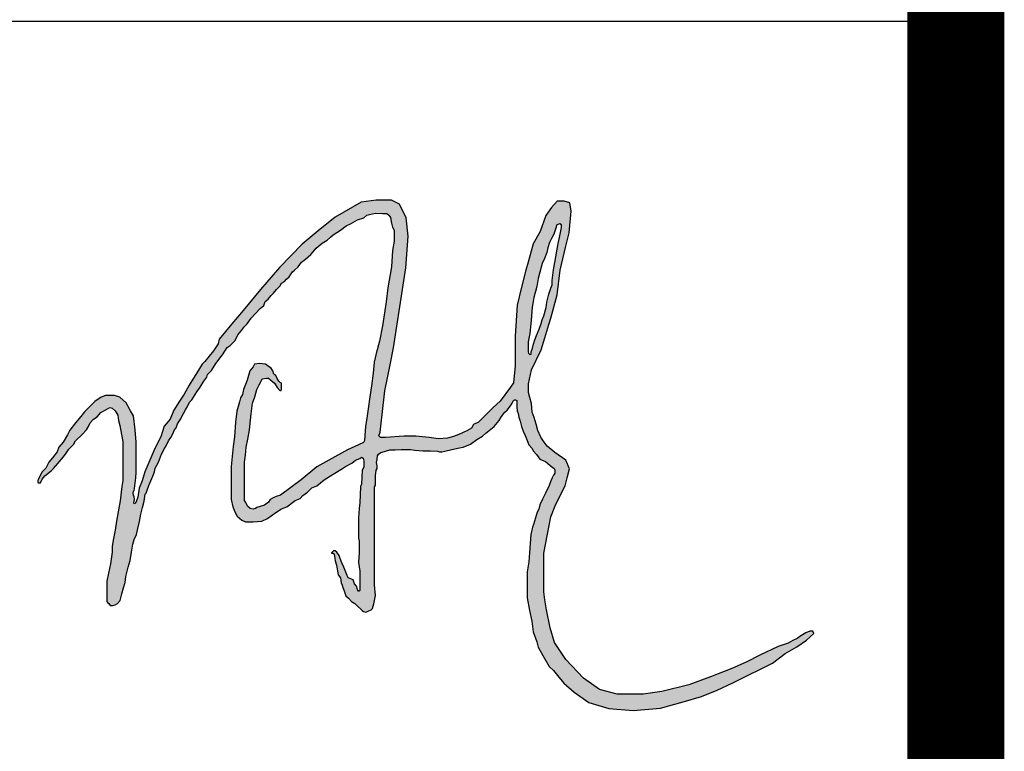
# Model space of a CAD drawing. Extents: x -302077 to 107904, y -9283 to 295706.
# Tile 274 of 297: x 105940 to 106954, y 186356 to 187110. Entities that reach past the tile are written whole.
import ezdxf

# ---------------------------------------------------------------- set-up
doc = ezdxf.new("R2010")
doc.units = 0
doc.header["$LTSCALE"] = 500
doc.header["$MEASUREMENT"] = 0
doc.layers.get('0').update_dxf_attribs({"linetype": 'CONTINUOUS'})
doc.layers.add('PUB_TITLE', color=4, linetype='CONTINUOUS')

# ---------------------------------------------------------------- blocks, each defined once
blk = doc.blocks.new('常凤杰')
h = blk.add_hatch(color=1)
h.paths.add_polyline_path([(698.8, 438.7), (699.2, 437.2), (700.6, 435.6), (702.2, 436.1), (702.2, 438.8), (703.8, 443.1), (704.5, 446.5), (706.6, 452.6), (708.5, 457.7), (711.7, 465.4), (714, 471.7), (715.1, 476.3), (717.2, 481), (719.9, 490.4), (720.6, 496.6), (723, 506.1), (725.3, 513.2), (726.8, 517.2), (726.8, 522.1), (728.4, 534.6), (729.9, 543), (733.8, 565.3), (735.2, 572.2), (737.6, 584), (737.6, 586.9), (735.9, 588.2), (732.2, 586.9), (730.9, 582.2), (728.6, 576), (726.1, 571.1), (723.7, 566.5), (721.8, 560.1), (720.5, 554.7), (717.8, 547.6), (715.1, 541.8), (712.3, 531.7), (710.3, 524.4), (708.9, 515.2), (707.4, 509.4), (705.6, 502.4), (704.4, 495.4), (703.6, 490.8), (702.3, 475.7), (700.9, 460.3), (698.8, 450.6)], flags=16)
h.paths.add_polyline_path([(148.7, 321.9), (143.1, 315.1), (139, 310), (135.3, 302.9), (131, 298.7), (128.9, 294.4), (126.5, 289.3), (126, 288.4), (126, 286.8), (126.6, 285.7), (129.4, 285.7), (131.3, 289.9), (134.1, 293.8), (141.7, 299.7), (144.5, 302.7), (149.6, 308.5), (156, 316), (159.3, 320.3), (162.5, 325.2), (167.7, 330.7), (170.1, 334.8), (177.7, 342.4), (183, 347.7), (185.1, 351.4), (187.2, 355.9), (191.3, 360.1), (195.3, 362.9), (199.7, 368), (203.8, 370.2), (207.5, 372.2), (210.1, 373.8), (212.8, 372.9), (216.6, 369.9), (219.6, 364.8), (220.3, 358.5), (222, 352.9), (224, 342.3), (225.5, 333.9), (225.5, 317.5), (225.5, 298), (225.5, 288.6), (224.4, 281.4), (222.3, 264.7), (219.9, 251.9), (218.1, 241.1), (216.3, 230.5), (214.6, 220.9), (212.8, 212), (212.8, 204.7), (211, 191.1), (208.7, 180.4), (206.7, 171), (206.7, 147.1), (207.3, 146), (209.1, 144.7), (210.6, 142.7), (213.3, 142.7), (216.6, 143.3), (219, 144.8), (222.3, 148.5), (224.3, 156), (226.3, 163.2), (228, 169.4), (228.7, 176.3), (231.8, 187.4), (233.9, 194.9), (235.5, 204.7), (237.2, 214), (238.8, 219.5), (241.4, 225.3), (243, 232.6), (244.8, 240.7), (246.6, 249.1), (248.3, 257), (250.4, 264.2), (251.6, 272.4), (252.5, 273.9), (253.8, 277.1), (255.9, 282.6), (258.2, 288.3), (260.3, 293.7), (262.2, 298.7), (263.1, 303), (267.2, 310.1), (270.6, 319.3), (273.9, 325.8), (276.1, 329), (278.7, 334.9), (281.6, 338.8), (283.5, 342.4), (285.8, 347.8), (287.8, 350.1), (289.1, 354.8), (293.1, 360.6), (294.7, 363.9), (296.2, 366.7), (298.8, 371.7), (300.5, 374), (303.1, 380.1), (306.1, 382.9), (312, 392.1), (315.9, 397.7), (319.9, 404.7), (323.4, 409.1), (324.4, 412.4), (329, 416.8), (334.2, 425.1), (340.2, 433.4), (341.7, 435.4), (344.4, 439.6), (347.2, 444), (350.7, 446.3), (356.7, 452), (359.7, 458.6), (364.1, 463.5), (367.3, 468.3), (370.6, 471.5), (375.1, 478.1), (380.3, 483.7), (385.6, 489.5), (389.9, 493), (391.8, 497.6), (395.2, 500.3), (398.7, 504.4), (401.4, 507.4), (405, 511.7), (408.8, 515.3), (410.6, 519), (414.3, 521.1), (416.5, 523.8), (419.6, 526.2), (423.5, 532.1), (425.8, 534.3), (430.2, 538), (434.2, 543.4), (438.9, 547), (444.8, 552.6), (447.5, 555.7), (451.1, 559.9), (458.3, 565.5), (463.9, 569), (467.9, 572.7), (471.2, 575.4), (479.5, 580.8), (486.4, 585.8), (491.1, 588.4), (499.6, 593), (506.7, 595.4), (510.5, 598.2), (513.3, 599.2), (520.4, 600.8), (528.7, 600.2), (533.7, 600.2), (536.2, 598.2), (538, 595.5), (539.3, 588.9), (540.5, 584.5), (542.3, 580.9), (542.3, 568.2), (540.4, 557.1), (539.1, 538.1), (534.8, 513.5), (532.8, 497), (528.8, 469.1), (525.2, 451.4), (521.2, 436.8), (519.1, 426.7), (517.9, 413.7), (515.7, 398.9), (513.9, 386.4), (512.3, 374.9), (510.1, 358.5), (508.9, 351.8), (507.6, 335.4), (506.3, 332.7), (500.6, 330.1), (487.6, 324.5), (466, 312.3), (451.8, 304.3), (433.7, 289.4), (409.5, 271.4), (404.5, 269.8), (401.1, 268.1), (397.4, 266.4), (395.4, 263.1), (390.9, 259.7), (385.6, 258.3), (382, 257.1), (380.3, 256), (377.5, 255), (374.3, 255.9), (370.9, 258.5), (368.9, 262.7), (367.4, 265.2), (367.4, 271.1), (367.4, 276.3), (367.4, 284.1), (367.4, 293.1), (367.4, 309.9), (368.5, 318.1), (369.5, 327.5), (371.3, 336.8), (373.2, 347.6), (374.4, 359.1), (375.1, 366.4), (377, 378.8), (379.4, 386.4), (382, 394.8), (384.7, 400.3), (386.9, 404.6), (388.3, 407.1), (393.2, 408), (395.4, 408), (398.4, 405.7), (402.6, 402.2), (405.8, 397.1), (408.8, 393.8), (409.5, 393.6), (410.3, 393.8), (410.6, 395.4), (410.6, 399.9), (410.6, 402.1), (409, 403), (407.7, 404.6), (405.7, 407.6), (404.2, 411), (401.8, 412.7), (400.5, 416.6), (398.7, 419.6), (396.5, 421), (392, 424.5), (385.2, 425.2), (379.3, 424.4), (377.6, 421.3), (373.7, 416.4), (372.1, 411.3), (370.5, 405.7), (368.5, 400.5), (366.4, 394.7), (365, 388.9), (363, 385.1), (361.6, 380.3), (358.7, 369.4), (356.9, 356.5), (355.8, 339.4), (354.1, 328.1), (352.1, 304.9), (352.1, 266.5), (354, 257.9), (356.3, 252), (359.1, 246.8), (364.3, 242), (368.8, 240.2), (377.8, 240.2), (387.9, 241.2), (394.4, 244.2), (402.8, 250.5), (410.8, 255.3), (417.1, 257.8), (426.8, 265), (432.4, 267.3), (435.6, 271.1), (441, 274.8), (446.2, 280), (451.8, 282.1), (460.4, 289.3), (471.2, 295.9), (482, 302.5), (485.4, 305), (492.7, 308.8), (497.3, 312.1), (502.1, 314.3), (504, 315.6), (505.9, 314.6), (506.7, 311.6), (506.7, 304.2), (504.8, 300.4), (504, 284.4), (503.1, 281.6), (502, 262.6), (501.6, 256), (500.8, 244.8), (500.8, 232.9), (500.8, 221.1), (501.6, 217.8), (501.6, 213.5), (501.6, 203.8), (500.8, 193.7), (500.8, 192.9), (502.3, 182.6), (502.3, 163.9), (502.3, 160), (501.6, 159.3), (500.7, 159.3), (499.5, 161.2), (498.3, 165.3), (496, 167.7), (494.3, 172.6), (488.7, 175), (486.5, 179.4), (483.6, 187.3), (481.2, 192.5), (479.4, 197.4), (477.9, 200.8), (475.5, 204.8), (473.5, 206.5), (471.5, 206.5), (470.7, 205.5), (469.2, 204.1), (469.2, 203.6), (470.9, 203.6), (472.3, 201.9), (472.9, 197.9), (473.3, 194.8), (475.1, 189.6), (476.9, 178.4), (479.5, 175), (480.4, 168.9), (481.7, 166.3), (482.5, 163.6), (483.9, 159.7), (485.9, 153.8), (489, 151.2), (492.5, 147.3), (496.3, 145), (499.6, 141.8), (503.2, 138.3), (504.9, 136.8), (506.5, 135.4), (509.3, 134.6), (512.1, 135.9), (515.3, 137.4), (516.8, 138.9), (518.7, 144.5), (520.4, 154.3), (519.4, 166.7), (519.4, 220.8), (519.4, 246), (519.4, 273.6), (519.4, 281.2), (520.3, 282.9), (520.3, 285.8), (520.3, 293.9), (521.3, 300.6), (522.6, 302.5), (522.6, 305.8), (521.8, 309.7), (522.6, 313.1), (523, 317.5), (524.1, 319.4), (526.7, 321.4), (530.9, 322.5), (537.1, 324.2), (543.3, 324.2), (550.6, 324.9), (556.8, 324.9), (561.4, 324.9), (566.5, 324), (575.8, 323.3), (584.6, 323.3), (592.8, 322.6), (595.2, 321.8), (597.9, 321.8), (601.3, 322.9), (609.5, 324.7), (618.4, 326.8), (622.8, 327.3), (631.6, 330.8), (638.8, 336.4), (645.5, 340.2), (649.4, 343.8), (659, 351.4), (664.8, 358.7), (667.7, 363.1), (671.6, 368.2), (674.3, 370.8), (678.1, 375.6), (680.1, 378.9), (681.5, 381.9), (682.9, 382.8), (684, 382.8), (685.5, 381.8), (685.5, 374.3), (686.1, 369.7), (687.2, 366.7), (687.8, 362.3), (689.4, 357.8), (690.9, 351.7), (692.8, 346.1), (695.2, 341.2), (697.6, 335.4), (699.6, 330.3), (703.3, 326), (704.6, 323), (708.4, 318.7), (712.5, 313.6), (719.1, 310.8), (724.4, 305.9), (729.2, 302.4), (730, 300.5), (730, 297), (728.4, 294.8), (726.7, 291.5), (725.4, 288.1), (723.2, 282.8), (718.9, 273.8), (715.6, 266.8), (712.5, 260), (711.3, 254.9), (709.4, 251.7), (707.2, 244.9), (705.2, 237.2), (704, 234.1), (701.9, 225.3), (700.3, 204.5), (699.5, 193.4), (697.6, 181.8), (697.6, 163.3), (697.6, 151.5), (700.5, 136.8), (703.1, 124.3), (704.5, 111.6), (708.9, 100.1), (710.5, 93.9), (715.9, 84.2), (723.3, 71.1), (728.4, 66.7), (732.9, 60.7), (740.4, 52), (752.7, 41.3), (769.5, 29.2), (792.9, 22.3), (821.3, 19.8), (853.3, 22.5), (879.7, 29.9), (901.4, 36.3), (919.5, 43.5), (937.9, 52.3), (958.7, 62.6), (968, 67.2), (984.2, 75.1), (999, 86.3), (1012.4, 94.2), (1023.8, 102.2), (1032.3, 109.9), (1031.4, 112.5), (1027.6, 112.5), (1022.9, 110.5), (1017.3, 107.2), (1013.1, 103.9), (1008.1, 101.7), (1002.4, 98.6), (990.6, 94.5), (969.2, 84.7), (953.3, 76.5), (936.6, 68.9), (911.7, 59.4), (886.5, 49.8), (855, 42.2), (833, 39), (802.9, 39), (782, 44.6), (763.3, 57.7), (742.8, 79.4), (729.5, 99.3), (724.3, 116.5), (720.1, 137.6), (718.2, 149.2), (716.9, 158.4), (716.9, 203.7), (721.2, 225.8), (725.4, 245.9), (731.1, 261), (741.9, 282.3), (744.4, 291.6), (746.9, 302), (742.8, 312.3), (730, 321.2), (720.9, 328.5), (717.5, 333.4), (713.4, 339.3), (710.1, 346.9), (708, 354.3), (705.8, 362.1), (703.6, 368.4), (702.6, 378.5), (700.8, 385.5), (699, 391.3), (699, 401.3), (702.8, 417.8), (714, 441), (718.3, 455), (723, 470.7), (725.2, 478), (732.5, 505.3), (736.3, 534), (742.3, 560.5), (746.7, 577.9), (749.2, 603.1), (747.4, 612.7), (740.7, 614.9), (732.6, 614.9), (725.9, 607.3), (719.3, 597.8), (713, 579.4), (704.8, 565), (698.6, 543.4), (696.2, 534.1), (690.9, 514.4), (686.1, 493.4), (683.7, 457), (683.7, 422.4), (681.5, 402.6), (678.1, 397.5), (665.9, 381.3), (658, 373.8), (651.1, 366.7), (640.6, 356.6), (635.1, 353.8), (632.7, 349.5), (627.1, 346.4), (617.8, 342.3), (611.7, 339.8), (604.6, 338), (594.1, 337), (583, 338.9), (567.5, 340.4), (553.4, 340.4), (532, 338.7), (526.4, 338.7), (524.2, 340.7), (526, 345.1), (527, 355.6), (528.2, 365.4), (531.5, 393.2), (537.7, 423.6), (541.6, 443.4), (552.9, 516.5), (556.1, 536.9), (558.7, 573.9), (556.2, 595.2), (548.7, 611.2), (539.3, 615.9), (521.1, 615.9), (503.8, 613.7), (473.3, 596), (453.7, 580), (434.7, 564.5), (408.4, 537.1), (386.2, 511.5), (365.8, 487.2), (352.6, 471.3), (337.8, 453.6), (336.6, 448.3), (331.1, 439.9), (321, 427.3), (318, 424.2), (311.8, 414.2), (302.9, 399.9), (296.9, 389.4), (291.7, 381.3), (284.8, 370.7), (280.8, 360), (273.8, 351.9), (269.7, 339.4), (262.6, 325.9), (256.8, 312.2), (251.2, 298.8), (248, 288), (244.6, 279.7), (242.9, 269.2), (241.4, 264.9), (240.1, 262.1), (238.7, 261.4), (238.1, 262.5), (238.5, 264.2), (239.2, 266.4), (238.8, 269.6), (237.7, 271.3), (237.3, 273.5), (237.7, 276.1), (238.7, 276.9), (239.2, 279.2), (240.6, 291.7), (241.1, 298.1), (241.1, 309.3), (241.1, 333.4), (239.8, 347.5), (237.8, 364), (234.5, 370), (229.3, 379.4), (222, 385.9), (215.6, 387.8), (205.3, 387.8), (200, 385.9), (192.5, 380.8), (186, 374.1), (180.7, 368.6), (176.5, 363.4), (170.3, 355.8), (163.5, 347.3), (160.6, 342), (155.8, 333.1), (150.7, 327.3)])
at = {"color": 1}
for p, q in [((503.8, 613.7), (473.3, 596)), ((521.1, 615.9), (503.8, 613.7)), ((539.3, 615.9), (521.1, 615.9)), ((548.7, 611.2), (539.3, 615.9)), ((556.2, 595.2), (548.7, 611.2)), ((732.6, 614.9), (725.9, 607.3)), ((740.7, 614.9), (732.6, 614.9)), ((747.4, 612.7), (740.7, 614.9)), ((749.2, 603.1), (747.4, 612.7)), ((506.7, 595.4), (510.5, 598.2)), ((510.5, 598.2), (513.3, 599.2)), ((513.3, 599.2), (520.4, 600.8)), ((520.4, 600.8), (528.7, 600.2)), ((528.7, 600.2), (533.7, 600.2)), ((533.7, 600.2), (536.2, 598.2)), ((536.2, 598.2), (538, 595.5)), ((725.9, 607.3), (719.3, 597.8)), ((746.7, 577.9), (749.2, 603.1)), ((473.3, 596), (453.7, 580)), ((486.4, 585.8), (491.1, 588.4)), ((491.1, 588.4), (499.6, 593)), ((499.6, 593), (506.7, 595.4)), ((538, 595.5), (539.3, 588.9)), ((539.3, 588.9), (540.5, 584.5)), ((558.7, 573.9), (556.2, 595.2)), ((719.3, 597.8), (713, 579.4)), ((732.2, 586.9), (730.9, 582.2)), ((735.9, 588.2), (732.2, 586.9)), ((737.6, 586.9), (735.9, 588.2)), ((737.6, 584), (737.6, 586.9)), ((453.7, 580), (434.7, 564.5)), ((467.9, 572.7), (471.2, 575.4)), ((471.2, 575.4), (479.5, 580.8)), ((479.5, 580.8), (486.4, 585.8)), ((540.5, 584.5), (542.3, 580.9)), ((542.3, 580.9), (542.3, 568.2)), ((713, 579.4), (704.8, 565)), ((728.6, 576), (726.1, 571.1)), ((730.9, 582.2), (728.6, 576)), ((735.2, 572.2), (737.6, 584)), ((742.3, 560.5), (746.7, 577.9)), ((434.7, 564.5), (408.4, 537.1)), ((451.1, 559.9), (458.3, 565.5)), ((458.3, 565.5), (463.9, 569)), ((463.9, 569), (467.9, 572.7)), ((542.3, 568.2), (540.4, 557.1)), ((556.1, 536.9), (558.7, 573.9)), ((704.8, 565), (698.6, 543.4)), ((723.7, 566.5), (721.8, 560.1)), ((726.1, 571.1), (723.7, 566.5)), ((729.9, 543), (733.8, 565.3)), ((733.8, 565.3), (735.2, 572.2)), ((438.9, 547), (444.8, 552.6)), ((444.8, 552.6), (447.5, 555.7)), ((447.5, 555.7), (451.1, 559.9)), ((540.4, 557.1), (539.1, 538.1)), ((720.5, 554.7), (717.8, 547.6)), ((721.8, 560.1), (720.5, 554.7)), ((736.3, 534), (742.3, 560.5)), ((430.2, 538), (434.2, 543.4)), ((434.2, 543.4), (438.9, 547)), ((698.6, 543.4), (696.2, 534.1)), ((715.1, 541.8), (712.3, 531.7)), ((717.8, 547.6), (715.1, 541.8)), ((728.4, 534.6), (729.9, 543)), ((408.4, 537.1), (386.2, 511.5)), ((419.6, 526.2), (423.5, 532.1)), ((423.5, 532.1), (425.8, 534.3)), ((425.8, 534.3), (430.2, 538)), ((539.1, 538.1), (534.8, 513.5)), ((552.9, 516.5), (556.1, 536.9)), ((696.2, 534.1), (690.9, 514.4)), ((712.3, 531.7), (710.3, 524.4)), ((726.8, 522.1), (728.4, 534.6)), ((732.5, 505.3), (736.3, 534)), ((408.8, 515.3), (410.6, 519)), ((410.6, 519), (414.3, 521.1)), ((414.3, 521.1), (416.5, 523.8)), ((416.5, 523.8), (419.6, 526.2)), ((710.3, 524.4), (708.9, 515.2)), ((726.8, 517.2), (726.8, 522.1)), ((386.2, 511.5), (365.8, 487.2)), ((398.7, 504.4), (401.4, 507.4)), ((401.4, 507.4), (405, 511.7)), ((405, 511.7), (408.8, 515.3)), ((534.8, 513.5), (532.8, 497)), ((541.6, 443.4), (552.9, 516.5)), ((690.9, 514.4), (686.1, 493.4)), ((707.4, 509.4), (705.6, 502.4)), ((708.9, 515.2), (707.4, 509.4)), ((720.6, 496.6), (723, 506.1)), ((723, 506.1), (725.3, 513.2)), ((725.3, 513.2), (726.8, 517.2)), ((389.9, 493), (391.8, 497.6)), ((391.8, 497.6), (395.2, 500.3)), ((395.2, 500.3), (398.7, 504.4)), ((532.8, 497), (528.8, 469.1)), ((704.4, 495.4), (703.6, 490.8)), ((705.6, 502.4), (704.4, 495.4)), ((719.9, 490.4), (720.6, 496.6)), ((725.2, 478), (732.5, 505.3)), ((365.8, 487.2), (352.6, 471.3)), ((375.1, 478.1), (380.3, 483.7)), ((380.3, 483.7), (385.6, 489.5)), ((385.6, 489.5), (389.9, 493)), ((686.1, 493.4), (683.7, 457)), ((703.6, 490.8), (702.3, 475.7)), ((717.2, 481), (719.9, 490.4)), ((370.6, 471.5), (375.1, 478.1)), ((702.3, 475.7), (700.9, 460.3)), ((711.7, 465.4), (714, 471.7)), ((714, 471.7), (715.1, 476.3)), ((715.1, 476.3), (717.2, 481)), ((723, 470.7), (725.2, 478)), ((352.6, 471.3), (337.8, 453.6)), ((359.7, 458.6), (364.1, 463.5)), ((364.1, 463.5), (367.3, 468.3)), ((367.3, 468.3), (370.6, 471.5)), ((528.8, 469.1), (525.2, 451.4)), ((700.9, 460.3), (698.8, 450.6)), ((708.5, 457.7), (711.7, 465.4)), ((718.3, 455), (723, 470.7)), ((337.8, 453.6), (336.6, 448.3)), ((350.7, 446.3), (356.7, 452)), ((356.7, 452), (359.7, 458.6)), ((525.2, 451.4), (521.2, 436.8)), ((683.7, 457), (683.7, 422.4)), ((698.8, 450.6), (698.8, 438.7)), ((704.5, 446.5), (706.6, 452.6)), ((706.6, 452.6), (708.5, 457.7)), ((714, 441), (718.3, 455)), ((331.1, 439.9), (321, 427.3)), ((336.6, 448.3), (331.1, 439.9)), ((341.7, 435.4), (344.4, 439.6)), ((344.4, 439.6), (347.2, 444)), ((347.2, 444), (350.7, 446.3)), ((537.7, 423.6), (541.6, 443.4)), ((698.8, 438.7), (699.2, 437.2)), ((699.2, 437.2), (700.6, 435.6)), ((702.2, 438.8), (703.8, 443.1)), ((702.2, 436.1), (702.2, 438.8)), ((702.8, 417.8), (714, 441)), ((703.8, 443.1), (704.5, 446.5)), ((321, 427.3), (318, 424.2)), ((334.2, 425.1), (340.2, 433.4)), ((340.2, 433.4), (341.7, 435.4)), ((519.1, 426.7), (517.9, 413.7)), ((521.2, 436.8), (519.1, 426.7)), ((700.6, 435.6), (702.2, 436.1)), ((311.8, 414.2), (302.9, 399.9)), ((318, 424.2), (311.8, 414.2)), ((324.4, 412.4), (329, 416.8)), ((329, 416.8), (334.2, 425.1)), ((373.7, 416.4), (372.1, 411.3)), ((377.6, 421.3), (373.7, 416.4)), ((379.3, 424.4), (377.6, 421.3)), ((385.2, 425.2), (379.3, 424.4)), ((392, 424.5), (385.2, 425.2)), ((396.5, 421), (392, 424.5)), ((398.7, 419.6), (396.5, 421)), ((400.5, 416.6), (398.7, 419.6)), ((401.8, 412.7), (400.5, 416.6)), ((531.5, 393.2), (537.7, 423.6)), ((683.7, 422.4), (681.5, 402.6)), ((699, 401.3), (702.8, 417.8)), ((315.9, 397.7), (319.9, 404.7)), ((319.9, 404.7), (323.4, 409.1)), ((323.4, 409.1), (324.4, 412.4)), ((370.5, 405.7), (368.5, 400.5)), ((372.1, 411.3), (370.5, 405.7)), ((384.7, 400.3), (386.9, 404.6)), ((386.9, 404.6), (388.3, 407.1)), ((388.3, 407.1), (393.2, 408)), ((393.2, 408), (395.4, 408)), ((395.4, 408), (398.4, 405.7)), ((398.4, 405.7), (402.6, 402.2)), ((404.2, 411), (401.8, 412.7)), ((405.7, 407.6), (404.2, 411)), ((407.7, 404.6), (405.7, 407.6)), ((409, 403), (407.7, 404.6)), ((410.6, 402.1), (409, 403)), ((517.9, 413.7), (515.7, 398.9)), ((681.5, 402.6), (678.1, 397.5)), ((302.9, 399.9), (296.9, 389.4)), ((306.1, 382.9), (312, 392.1)), ((312, 392.1), (315.9, 397.7)), ((366.4, 394.7), (365, 388.9)), ((368.5, 400.5), (366.4, 394.7)), ((379.4, 386.4), (382, 394.8)), ((382, 394.8), (384.7, 400.3)), ((402.6, 402.2), (405.8, 397.1)), ((405.8, 397.1), (408.8, 393.8)), ((408.8, 393.8), (409.5, 393.6)), ((409.5, 393.6), (410.3, 393.8)), ((410.3, 393.8), (410.6, 395.4)), ((410.6, 399.9), (410.6, 402.1)), ((410.6, 395.4), (410.6, 399.9)), ((515.7, 398.9), (513.9, 386.4)), ((528.2, 365.4), (531.5, 393.2)), ((678.1, 397.5), (665.9, 381.3)), ((699, 391.3), (699, 401.3)), ((700.8, 385.5), (699, 391.3)), ((192.5, 380.8), (186, 374.1)), ((200, 385.9), (192.5, 380.8)), ((205.3, 387.8), (200, 385.9)), ((215.6, 387.8), (205.3, 387.8)), ((222, 385.9), (215.6, 387.8)), ((229.3, 379.4), (222, 385.9)), ((291.7, 381.3), (284.8, 370.7)), ((296.9, 389.4), (291.7, 381.3)), ((300.5, 374), (303.1, 380.1)), ((303.1, 380.1), (306.1, 382.9)), ((361.6, 380.3), (358.7, 369.4)), ((363, 385.1), (361.6, 380.3)), ((365, 388.9), (363, 385.1)), ((377, 378.8), (379.4, 386.4)), ((513.9, 386.4), (512.3, 374.9)), ((665.9, 381.3), (658, 373.8)), ((680.1, 378.9), (681.5, 381.9)), ((681.5, 381.9), (682.9, 382.8)), ((682.9, 382.8), (684, 382.8)), ((684, 382.8), (685.5, 381.8)), ((685.5, 381.8), (685.5, 374.3)), ((702.6, 378.5), (700.8, 385.5)), ((180.7, 368.6), (176.5, 363.4)), ((186, 374.1), (180.7, 368.6)), ((199.7, 368), (203.8, 370.2)), ((203.8, 370.2), (207.5, 372.2)), ((207.5, 372.2), (210.1, 373.8)), ((210.1, 373.8), (212.8, 372.9)), ((212.8, 372.9), (216.6, 369.9)), ((216.6, 369.9), (219.6, 364.8)), ((234.5, 370), (229.3, 379.4)), ((237.8, 364), (234.5, 370)), ((284.8, 370.7), (280.8, 360)), ((296.2, 366.7), (298.8, 371.7)), ((298.8, 371.7), (300.5, 374)), ((358.7, 369.4), (356.9, 356.5)), ((375.1, 366.4), (377, 378.8)), ((512.3, 374.9), (510.1, 358.5)), ((658, 373.8), (651.1, 366.7)), ((667.7, 363.1), (671.6, 368.2)), ((671.6, 368.2), (674.3, 370.8)), ((674.3, 370.8), (678.1, 375.6)), ((678.1, 375.6), (680.1, 378.9)), ((685.5, 374.3), (686.1, 369.7)), ((686.1, 369.7), (687.2, 366.7)), ((703.6, 368.4), (702.6, 378.5)), ((705.8, 362.1), (703.6, 368.4)), ((176.5, 363.4), (170.3, 355.8)), ((187.2, 355.9), (191.3, 360.1)), ((191.3, 360.1), (195.3, 362.9)), ((195.3, 362.9), (199.7, 368)), ((219.6, 364.8), (220.3, 358.5)), ((220.3, 358.5), (222, 352.9)), ((239.8, 347.5), (237.8, 364)), ((280.8, 360), (273.8, 351.9)), ((289.1, 354.8), (293.1, 360.6)), ((293.1, 360.6), (294.7, 363.9)), ((294.7, 363.9), (296.2, 366.7)), ((356.9, 356.5), (355.8, 339.4)), ((373.2, 347.6), (374.4, 359.1)), ((374.4, 359.1), (375.1, 366.4)), ((510.1, 358.5), (508.9, 351.8)), ((527, 355.6), (528.2, 365.4)), ((640.6, 356.6), (635.1, 353.8)), ((651.1, 366.7), (640.6, 356.6)), ((659, 351.4), (664.8, 358.7)), ((664.8, 358.7), (667.7, 363.1)), ((687.2, 366.7), (687.8, 362.3)), ((687.8, 362.3), (689.4, 357.8)), ((689.4, 357.8), (690.9, 351.7)), ((708, 354.3), (705.8, 362.1)), ((163.5, 347.3), (160.6, 342)), ((170.3, 355.8), (163.5, 347.3)), ((177.7, 342.4), (183, 347.7)), ((183, 347.7), (185.1, 351.4)), ((185.1, 351.4), (187.2, 355.9)), ((222, 352.9), (224, 342.3)), ((241.1, 333.4), (239.8, 347.5)), ((273.8, 351.9), (269.7, 339.4)), ((283.5, 342.4), (285.8, 347.8)), ((285.8, 347.8), (287.8, 350.1)), ((287.8, 350.1), (289.1, 354.8)), ((371.3, 336.8), (373.2, 347.6)), ((508.9, 351.8), (507.6, 335.4)), ((524.2, 340.7), (526, 345.1)), ((526, 345.1), (527, 355.6)), ((627.1, 346.4), (617.8, 342.3)), ((632.7, 349.5), (627.1, 346.4)), ((635.1, 353.8), (632.7, 349.5)), ((649.4, 343.8), (659, 351.4)), ((690.9, 351.7), (692.8, 346.1)), ((692.8, 346.1), (695.2, 341.2)), ((710.1, 346.9), (708, 354.3)), ((713.4, 339.3), (710.1, 346.9)), ((160.6, 342), (155.8, 333.1)), ((167.7, 330.7), (170.1, 334.8)), ((170.1, 334.8), (177.7, 342.4)), ((224, 342.3), (225.5, 333.9)), ((225.5, 333.9), (225.5, 317.5)), ((269.7, 339.4), (262.6, 325.9)), ((276.1, 329), (278.7, 334.9)), ((278.7, 334.9), (281.6, 338.8)), ((281.6, 338.8), (283.5, 342.4)), ((355.8, 339.4), (354.1, 328.1)), ((369.5, 327.5), (371.3, 336.8)), ((507.6, 335.4), (506.3, 332.7)), ((526.4, 338.7), (524.2, 340.7)), ((532, 338.7), (526.4, 338.7)), ((553.4, 340.4), (532, 338.7)), ((567.5, 340.4), (553.4, 340.4)), ((583, 338.9), (567.5, 340.4)), ((594.1, 337), (583, 338.9)), ((604.6, 338), (594.1, 337)), ((611.7, 339.8), (604.6, 338)), ((617.8, 342.3), (611.7, 339.8)), ((631.6, 330.8), (638.8, 336.4)), ((638.8, 336.4), (645.5, 340.2)), ((645.5, 340.2), (649.4, 343.8)), ((695.2, 341.2), (697.6, 335.4)), ((697.6, 335.4), (699.6, 330.3)), ((717.5, 333.4), (713.4, 339.3)), ((150.7, 327.3), (148.7, 321.9)), ((155.8, 333.1), (150.7, 327.3)), ((159.3, 320.3), (162.5, 325.2)), ((162.5, 325.2), (167.7, 330.7)), ((241.1, 309.3), (241.1, 333.4)), ((262.6, 325.9), (256.8, 312.2)), ((270.6, 319.3), (273.9, 325.8)), ((273.9, 325.8), (276.1, 329)), ((354.1, 328.1), (352.1, 304.9)), ((368.5, 318.1), (369.5, 327.5)), ((487.6, 324.5), (466, 312.3)), ((500.6, 330.1), (487.6, 324.5)), ((506.3, 332.7), (500.6, 330.1)), ((526.7, 321.4), (530.9, 322.5)), ((530.9, 322.5), (537.1, 324.2)), ((537.1, 324.2), (543.3, 324.2)), ((543.3, 324.2), (550.6, 324.9)), ((550.6, 324.9), (556.8, 324.9)), ((556.8, 324.9), (561.4, 324.9)), ((561.4, 324.9), (566.5, 324)), ((566.5, 324), (575.8, 323.3)), ((575.8, 323.3), (584.6, 323.3)), ((584.6, 323.3), (592.8, 322.6)), ((592.8, 322.6), (595.2, 321.8)), ((597.9, 321.8), (601.3, 322.9)), ((601.3, 322.9), (609.5, 324.7)), ((609.5, 324.7), (618.4, 326.8)), ((618.4, 326.8), (622.8, 327.3)), ((622.8, 327.3), (631.6, 330.8)), ((699.6, 330.3), (703.3, 326)), ((703.3, 326), (704.6, 323)), ((704.6, 323), (708.4, 318.7)), ((720.9, 328.5), (717.5, 333.4)), ((730, 321.2), (720.9, 328.5)), ((143.1, 315.1), (139, 310)), ((148.7, 321.9), (143.1, 315.1)), ((149.6, 308.5), (156, 316)), ((156, 316), (159.3, 320.3)), ((225.5, 317.5), (225.5, 298)), ((256.8, 312.2), (251.2, 298.8)), ((267.2, 310.1), (270.6, 319.3)), ((367.4, 309.9), (368.5, 318.1)), ((466, 312.3), (451.8, 304.3)), ((492.7, 308.8), (497.3, 312.1)), ((497.3, 312.1), (502.1, 314.3)), ((502.1, 314.3), (504, 315.6)), ((504, 315.6), (505.9, 314.6)), ((505.9, 314.6), (506.7, 311.6)), ((506.7, 311.6), (506.7, 304.2)), ((521.8, 309.7), (522.6, 313.1)), ((522.6, 313.1), (523, 317.5)), ((523, 317.5), (524.1, 319.4)), ((524.1, 319.4), (526.7, 321.4)), ((595.2, 321.8), (597.9, 321.8)), ((708.4, 318.7), (712.5, 313.6)), ((712.5, 313.6), (719.1, 310.8)), ((719.1, 310.8), (724.4, 305.9)), ((742.8, 312.3), (730, 321.2)), ((746.9, 302), (742.8, 312.3)), ((135.3, 302.9), (131, 298.7)), ((134.1, 293.8), (141.7, 299.7)), ((139, 310), (135.3, 302.9)), ((141.7, 299.7), (144.5, 302.7)), ((144.5, 302.7), (149.6, 308.5)), ((241.1, 298.1), (241.1, 309.3)), ((262.2, 298.7), (263.1, 303)), ((263.1, 303), (267.2, 310.1)), ((352.1, 304.9), (352.1, 266.5)), ((367.4, 293.1), (367.4, 309.9)), ((451.8, 304.3), (433.7, 289.4)), ((471.2, 295.9), (482, 302.5)), ((482, 302.5), (485.4, 305)), ((485.4, 305), (492.7, 308.8)), ((504.8, 300.4), (504, 284.4)), ((506.7, 304.2), (504.8, 300.4)), ((520.3, 293.9), (521.3, 300.6)), ((521.3, 300.6), (522.6, 302.5)), ((522.6, 305.8), (521.8, 309.7)), ((522.6, 302.5), (522.6, 305.8)), ((724.4, 305.9), (729.2, 302.4)), ((729.2, 302.4), (730, 300.5)), ((730, 300.5), (730, 297)), ((744.4, 291.6), (746.9, 302)), ((126.5, 289.3), (126, 288.4)), ((126, 288.4), (126, 286.8)), ((128.9, 294.4), (126.5, 289.3)), ((131, 298.7), (128.9, 294.4)), ((129.4, 285.7), (131.3, 289.9)), ((131.3, 289.9), (134.1, 293.8)), ((225.5, 288.6), (224.4, 281.4)), ((225.5, 298), (225.5, 288.6)), ((239.2, 279.2), (240.6, 291.7)), ((240.6, 291.7), (241.1, 298.1)), ((248, 288), (244.6, 279.7)), ((251.2, 298.8), (248, 288)), ((255.9, 282.6), (258.2, 288.3)), ((258.2, 288.3), (260.3, 293.7)), ((260.3, 293.7), (262.2, 298.7)), ((367.4, 284.1), (367.4, 293.1)), ((433.7, 289.4), (409.5, 271.4)), ((451.8, 282.1), (460.4, 289.3)), ((460.4, 289.3), (471.2, 295.9)), ((520.3, 285.8), (520.3, 293.9)), ((725.4, 288.1), (723.2, 282.8)), ((726.7, 291.5), (725.4, 288.1)), ((728.4, 294.8), (726.7, 291.5)), ((730, 297), (728.4, 294.8)), ((741.9, 282.3), (744.4, 291.6)), ((126, 286.8), (126.6, 285.7)), ((126.6, 285.7), (129.4, 285.7)), ((224.4, 281.4), (222.3, 264.7)), ((237.3, 273.5), (237.7, 276.1)), ((237.7, 276.1), (238.7, 276.9)), ((238.7, 276.9), (239.2, 279.2)), ((244.6, 279.7), (242.9, 269.2)), ((252.5, 273.9), (253.8, 277.1)), ((253.8, 277.1), (255.9, 282.6)), ((367.4, 276.3), (367.4, 284.1)), ((367.4, 271.1), (367.4, 276.3)), ((441, 274.8), (446.2, 280)), ((446.2, 280), (451.8, 282.1)), ((503.1, 281.6), (502, 262.6)), ((504, 284.4), (503.1, 281.6)), ((519.4, 281.2), (520.3, 282.9)), ((519.4, 273.6), (519.4, 281.2)), ((520.3, 282.9), (520.3, 285.8)), ((723.2, 282.8), (718.9, 273.8)), ((731.1, 261), (741.9, 282.3)), ((222.3, 264.7), (219.9, 251.9)), ((237.7, 271.3), (237.3, 273.5)), ((238.8, 269.6), (237.7, 271.3)), ((238.5, 264.2), (239.2, 266.4)), ((239.2, 266.4), (238.8, 269.6)), ((241.4, 264.9), (240.1, 262.1)), ((242.9, 269.2), (241.4, 264.9)), ((250.4, 264.2), (251.6, 272.4)), ((251.6, 272.4), (252.5, 273.9)), ((352.1, 266.5), (354, 257.9)), ((367.4, 265.2), (367.4, 271.1)), ((368.9, 262.7), (367.4, 265.2)), ((397.4, 266.4), (395.4, 263.1)), ((401.1, 268.1), (397.4, 266.4)), ((404.5, 269.8), (401.1, 268.1)), ((409.5, 271.4), (404.5, 269.8)), ((417.1, 257.8), (426.8, 265)), ((426.8, 265), (432.4, 267.3)), ((432.4, 267.3), (435.6, 271.1)), ((435.6, 271.1), (441, 274.8)), ((519.4, 246), (519.4, 273.6)), ((715.6, 266.8), (712.5, 260)), ((718.9, 273.8), (715.6, 266.8)), ((238.1, 262.5), (238.5, 264.2)), ((238.7, 261.4), (238.1, 262.5)), ((240.1, 262.1), (238.7, 261.4)), ((246.6, 249.1), (248.3, 257)), ((248.3, 257), (250.4, 264.2)), ((354, 257.9), (356.3, 252)), ((370.9, 258.5), (368.9, 262.7)), ((374.3, 255.9), (370.9, 258.5)), ((377.5, 255), (374.3, 255.9)), ((380.3, 256), (377.5, 255)), ((382, 257.1), (380.3, 256)), ((385.6, 258.3), (382, 257.1)), ((390.9, 259.7), (385.6, 258.3)), ((395.4, 263.1), (390.9, 259.7)), ((402.8, 250.5), (410.8, 255.3)), ((410.8, 255.3), (417.1, 257.8)), ((501.6, 256), (500.8, 244.8)), ((502, 262.6), (501.6, 256)), ((711.3, 254.9), (709.4, 251.7)), ((712.5, 260), (711.3, 254.9)), ((725.4, 245.9), (731.1, 261)), ((219.9, 251.9), (218.1, 241.1)), ((244.8, 240.7), (246.6, 249.1)), ((356.3, 252), (359.1, 246.8)), ((359.1, 246.8), (364.3, 242)), ((364.3, 242), (368.8, 240.2)), ((387.9, 241.2), (394.4, 244.2)), ((394.4, 244.2), (402.8, 250.5)), ((500.8, 244.8), (500.8, 232.9)), ((519.4, 220.8), (519.4, 246)), ((707.2, 244.9), (705.2, 237.2)), ((709.4, 251.7), (707.2, 244.9)), ((721.2, 225.8), (725.4, 245.9)), ((216.3, 230.5), (214.6, 220.9)), ((218.1, 241.1), (216.3, 230.5)), ((241.4, 225.3), (243, 232.6)), ((243, 232.6), (244.8, 240.7)), ((368.8, 240.2), (377.8, 240.2)), ((377.8, 240.2), (387.9, 241.2)), ((500.8, 232.9), (500.8, 221.1)), ((704, 234.1), (701.9, 225.3)), ((705.2, 237.2), (704, 234.1)), ((214.6, 220.9), (212.8, 212)), ((237.2, 214), (238.8, 219.5)), ((238.8, 219.5), (241.4, 225.3)), ((500.8, 221.1), (501.6, 217.8)), ((519.4, 166.7), (519.4, 220.8)), ((701.9, 225.3), (700.3, 204.5)), ((716.9, 203.7), (721.2, 225.8)), ((212.8, 212), (212.8, 204.7)), ((235.5, 204.7), (237.2, 214)), ((501.6, 217.8), (501.6, 213.5)), ((501.6, 213.5), (501.6, 203.8)), ((212.8, 204.7), (211, 191.1)), ((233.9, 194.9), (235.5, 204.7)), ((470.7, 205.5), (469.2, 204.1)), ((469.2, 204.1), (469.2, 203.6)), ((469.2, 203.6), (470.9, 203.6)), ((471.5, 206.5), (470.7, 205.5)), ((470.9, 203.6), (472.3, 201.9)), ((473.5, 206.5), (471.5, 206.5)), ((472.3, 201.9), (472.9, 197.9)), ((472.9, 197.9), (473.3, 194.8)), ((475.5, 204.8), (473.5, 206.5)), ((477.9, 200.8), (475.5, 204.8)), ((479.4, 197.4), (477.9, 200.8)), ((481.2, 192.5), (479.4, 197.4)), ((501.6, 203.8), (500.8, 193.7)), ((700.3, 204.5), (699.5, 193.4)), ((716.9, 158.4), (716.9, 203.7)), ((211, 191.1), (208.7, 180.4)), ((228.7, 176.3), (231.8, 187.4)), ((231.8, 187.4), (233.9, 194.9)), ((473.3, 194.8), (475.1, 189.6)), ((475.1, 189.6), (476.9, 178.4)), ((483.6, 187.3), (481.2, 192.5)), ((486.5, 179.4), (483.6, 187.3)), ((500.8, 193.7), (500.8, 192.9)), ((500.8, 192.9), (502.3, 182.6)), ((699.5, 193.4), (697.6, 181.8)), ((208.7, 180.4), (206.7, 171)), ((228, 169.4), (228.7, 176.3)), ((476.9, 178.4), (479.5, 175)), ((479.5, 175), (480.4, 168.9)), ((488.7, 175), (486.5, 179.4)), ((494.3, 172.6), (488.7, 175)), ((496, 167.7), (494.3, 172.6)), ((502.3, 182.6), (502.3, 163.9)), ((697.6, 181.8), (697.6, 163.3)), ((206.7, 171), (206.7, 147.1)), ((224.3, 156), (226.3, 163.2)), ((226.3, 163.2), (228, 169.4)), ((480.4, 168.9), (481.7, 166.3)), ((481.7, 166.3), (482.5, 163.6)), ((482.5, 163.6), (483.9, 159.7)), ((498.3, 165.3), (496, 167.7)), ((499.5, 161.2), (498.3, 165.3)), ((500.7, 159.3), (499.5, 161.2)), ((502.3, 163.9), (502.3, 160)), ((520.4, 154.3), (519.4, 166.7)), ((697.6, 163.3), (697.6, 151.5)), ((222.3, 148.5), (224.3, 156)), ((483.9, 159.7), (485.9, 153.8)), ((485.9, 153.8), (489, 151.2)), ((489, 151.2), (492.5, 147.3)), ((501.6, 159.3), (500.7, 159.3)), ((502.3, 160), (501.6, 159.3)), ((518.7, 144.5), (520.4, 154.3)), ((697.6, 151.5), (700.5, 136.8)), ((718.2, 149.2), (716.9, 158.4)), ((206.7, 147.1), (207.3, 146)), ((207.3, 146), (209.1, 144.7)), ((209.1, 144.7), (210.6, 142.7)), ((210.6, 142.7), (213.3, 142.7)), ((213.3, 142.7), (216.6, 143.3)), ((216.6, 143.3), (219, 144.8)), ((219, 144.8), (222.3, 148.5)), ((492.5, 147.3), (496.3, 145)), ((496.3, 145), (499.6, 141.8)), ((499.6, 141.8), (503.2, 138.3)), ((503.2, 138.3), (504.9, 136.8)), ((515.3, 137.4), (516.8, 138.9)), ((516.8, 138.9), (518.7, 144.5)), ((720.1, 137.6), (718.2, 149.2)), ((504.9, 136.8), (506.5, 135.4)), ((506.5, 135.4), (509.3, 134.6)), ((509.3, 134.6), (512.1, 135.9)), ((512.1, 135.9), (515.3, 137.4)), ((700.5, 136.8), (703.1, 124.3)), ((724.3, 116.5), (720.1, 137.6)), ((703.1, 124.3), (704.5, 111.6)), ((729.5, 99.3), (724.3, 116.5)), ((704.5, 111.6), (708.9, 100.1)), ((1013.1, 103.9), (1008.1, 101.7)), ((1017.3, 107.2), (1013.1, 103.9)), ((1022.9, 110.5), (1017.3, 107.2)), ((1027.6, 112.5), (1022.9, 110.5)), ((1023.8, 102.2), (1032.3, 109.9)), ((1031.4, 112.5), (1027.6, 112.5)), ((1032.3, 109.9), (1031.4, 112.5)), ((708.9, 100.1), (710.5, 93.9)), ((710.5, 93.9), (715.9, 84.2)), ((742.8, 79.4), (729.5, 99.3)), ((990.6, 94.5), (969.2, 84.7)), ((1002.4, 98.6), (990.6, 94.5)), ((999, 86.3), (1012.4, 94.2)), ((1008.1, 101.7), (1002.4, 98.6)), ((1012.4, 94.2), (1023.8, 102.2)), ((715.9, 84.2), (723.3, 71.1)), ((969.2, 84.7), (953.3, 76.5)), ((984.2, 75.1), (999, 86.3)), ((723.3, 71.1), (728.4, 66.7)), ((763.3, 57.7), (742.8, 79.4)), ((953.3, 76.5), (936.6, 68.9)), ((968, 67.2), (984.2, 75.1)), ((728.4, 66.7), (732.9, 60.7)), ((732.9, 60.7), (740.4, 52)), ((782, 44.6), (763.3, 57.7)), ((911.7, 59.4), (886.5, 49.8)), ((936.6, 68.9), (911.7, 59.4)), ((937.9, 52.3), (958.7, 62.6)), ((958.7, 62.6), (968, 67.2)), ((740.4, 52), (752.7, 41.3)), ((886.5, 49.8), (855, 42.2)), ((919.5, 43.5), (937.9, 52.3)), ((752.7, 41.3), (769.5, 29.2)), ((802.9, 39), (782, 44.6)), ((833, 39), (802.9, 39)), ((855, 42.2), (833, 39)), ((879.7, 29.9), (901.4, 36.3)), ((901.4, 36.3), (919.5, 43.5)), ((769.5, 29.2), (792.9, 22.3)), ((853.3, 22.5), (879.7, 29.9)), ((792.9, 22.3), (821.3, 19.8)), ((821.3, 19.8), (853.3, 22.5))]:
    blk.add_line(p, q, dxfattribs=at)
blk = doc.blocks.new('cfj')
at = {"linetype": 'Continuous', "xscale": 0.1000000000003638, "yscale": 0.1000000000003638, "zscale": 0.1000000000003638}
blk.add_blockref('常凤杰', (11582.62, 10388.23), dxfattribs=at)
blk = doc.blocks.new('wrtgtg')
at = {"color": 4}
blk.add_line((7804.3, -4841.2), (7804.3, 52558.8), dxfattribs=at)
at = {"layer": 'PUB_TITLE'}
for p, q in [((7804.3, -4841.2), (7804.3, 52558.8)), ((2204.3, 6358.8), (7804.3, 6358.8))]:
    blk.add_line(p, q, dxfattribs=at)
at = {"layer": 'PUB_TITLE', "const_width": 100}
blk.add_lwpolyline([(-72795.7, -4841.2), (7804.3, -4841.2), (7804.3, 52558.8), (-72795.7, 52558.8)], close=True, dxfattribs=at)
at = {"xscale": 8.82245106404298, "yscale": 8.822451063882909, "zscale": 8.822451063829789}
blk.add_blockref('cfj', (-95439.9, -86018.6), dxfattribs=at)

msp = doc.modelspace()

# ---------------------------------------------------------------- block references
msp.add_blockref('wrtgtg', (99100.057, 180749.881))

doc.saveas('drawing.dxf')
